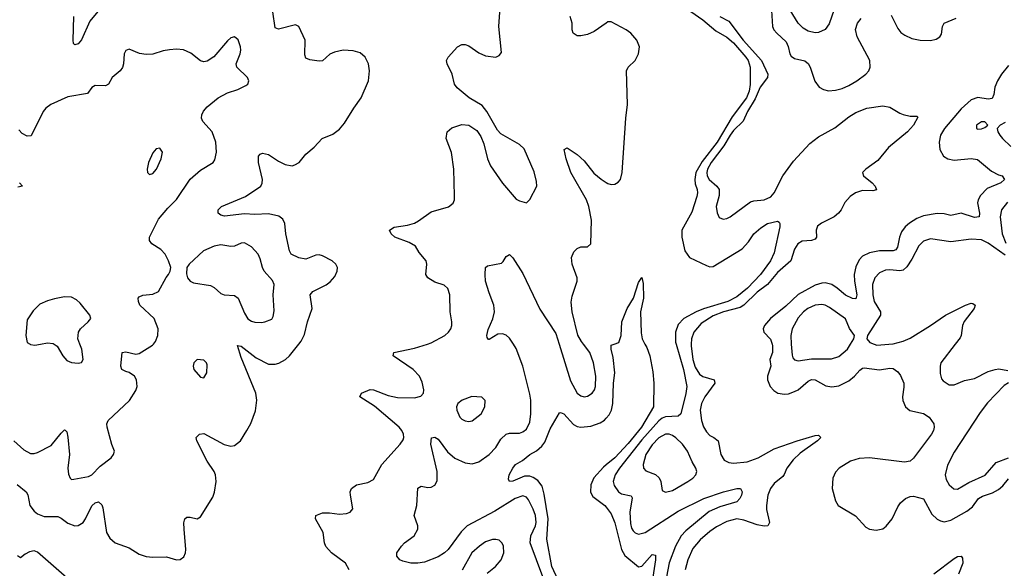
# Model space of a CAD drawing. Header units: inches. Extents: x 1550315 to 1685896, y 510706 to 640504.
# Tile 334 of 452: x 1616545 to 1622345, y 618679 to 621910. Entities that reach past the tile are written whole.
import ezdxf

# ---------------------------------------------------------------- set-up
doc = ezdxf.new("R2010")
doc.units = ezdxf.units.IN
doc.header["$MEASUREMENT"] = 0
for name, color, linetype in [('B6611', 7, 'Continuous'), ('B6612', 7, 'Continuous'), ('B6621', 7, 'Continuous'), ('B6622', 7, 'Continuous')]:
    doc.layers.add(name, color=color, linetype=linetype)

msp = doc.modelspace()

# ---------------------------------------------------------------- linework, layer by layer
at = {"layer": 'B6611', "color": 5}
for points, elevation in [([(1616511.7, 619430), (1616570, 619376.5), (1616610, 619355.3), (1616630, 619355.3), (1616650, 619362.3), (1616730, 619402), (1616790, 619475.3), (1616810, 619494), (1616813.1, 619493.1), (1616822.8, 619482.8), (1616830, 619452), (1616838.2, 619350), (1616829.2, 619269.2), (1616833.3, 619233.3), (1616842, 619210), (1616850, 619202), (1616863.8, 619203.8), (1616950, 619220.7), (1616971.1, 619230), (1617019.6, 619280.4), (1617083.6, 619330), (1617098, 619350), (1617104.5, 619370), (1617088.5, 619408.5), (1617059.8, 619510), (1617059.1, 619530), (1617066.6, 619550), (1617192.1, 619667.9), (1617230, 619726.4), (1617237.4, 619750), (1617234, 619790), (1617222.4, 619810), (1617190, 619833.1), (1617170, 619837.7), (1617147.1, 619850), (1617141.5, 619870), (1617149.7, 619950.3), (1617170, 619953.7), (1617230, 619939.6), (1617250, 619944.2), (1617327.5, 619992.5), (1617333.4, 620000)], 640), ([(1616530, 619172.8), (1616583.8, 619130), (1616592.7, 619112.8), (1616605.6, 619050), (1616630, 619014.9), (1616650, 619000.6), (1616690, 618985.4), (1616770, 618983.6), (1616790, 618974.6), (1616830, 618945), (1616870, 618930.2), (1616890, 618931.3), (1616918.5, 618950), (1616933.8, 618970), (1616970, 619047), (1616990, 619064.6), (1617010.2, 619070.2), (1617030, 619053.4), (1617035.6, 619035.6), (1617056.5, 618890), (1617076.1, 618856.1), (1617107.6, 618830), (1617190, 618799), (1617250, 618762.7), (1617290, 618749.4), (1617330, 618744), (1617410, 618746.5), (1617470, 618728.9), (1617490, 618732), (1617512.8, 618747.2), (1617522.3, 618770), (1617523.5, 618790), (1617513.8, 618910), (1617512.9, 618947.1), (1617518, 618970), (1617530, 618980.5), (1617550, 618980.5), (1617590, 618970.6), (1617610, 618982.8), (1617682.3, 619097.7), (1617693, 619127), (1617703.5, 619190), (1617699.5, 619230), (1617691, 619250), (1617649.7, 619309.7), (1617588.2, 619430), (1617584.8, 619450), (1617603.6, 619470), (1617630, 619472.6), (1617750, 619408.5), (1617790, 619398), (1617810, 619402), (1617845.4, 619430), (1617884, 619490), (1617907, 619533), (1617934.1, 619605.9), (1617942.9, 619670), (1617936.2, 619710), (1617850, 619920.5), (1617828.2, 619991.8), (1617850, 619988.4), (1617939.1, 619919.1), (1618010, 619881.9), (1618050, 619881.6), (1618071.6, 619888.4), (1618110.9, 619910), (1618134.8, 619930), (1618189.8, 620000)], 620), ([(1616606.2, 620000), (1616610, 619998), (1616634.2, 619994.2), (1616668.6, 620000)], 660), ([(1616748.2, 620000), (1616766.9, 619986.9), (1616798.8, 619930), (1616823, 619903), (1616850, 619890.8), (1616890, 619886.8), (1616910, 619891.3), (1616919.3, 619910), (1616911.6, 619970), (1616899.3, 620000)], 660), ([(1618486.2, 618670), (1618464, 618710), (1618381.7, 618770), (1618348.5, 618808.5), (1618340.4, 618830), (1618332.4, 618890), (1618287, 618970), (1618289.7, 618990.3), (1618330, 619005.2), (1618370, 619005.2), (1618430, 618997.5), (1618470, 619002), (1618491.3, 619010), (1618507.4, 619030), (1618493.5, 619110), (1618492.8, 619130), (1618499.6, 619150), (1618529.2, 619170), (1618595.4, 619184.6), (1618630, 619202), (1618679.1, 619290), (1618786, 619410), (1618803.5, 619436.5), (1618808.2, 619450), (1618806.9, 619470), (1618797.3, 619490), (1618780.4, 619510), (1618635, 619635), (1618549.4, 619690), (1618559.3, 619710), (1618610, 619732.2), (1618630, 619730.3), (1618716.4, 619696.4), (1618770, 619684.3), (1618870, 619683.9), (1618907.3, 619692.7), (1618923.1, 619710), (1618925.6, 619730), (1618915.7, 619775.7), (1618899.8, 619810), (1618863.1, 619850), (1618746, 619930), (1618749.2, 619950), (1618870, 619976.5), (1618947.3, 620000)], 580), ([(1619626.2, 618630), (1619552.8, 618830), (1619555.2, 618870), (1619584.2, 618930), (1619587.5, 618950), (1619582.9, 618990), (1619570, 619028.3), (1619542, 619082), (1619530, 619097.7), (1619510, 619105.3), (1619463.1, 619090), (1619344.5, 619015.5), (1619182, 618930), (1619145.1, 618894.9), (1619069.3, 618790), (1619047.1, 618770), (1619010, 618747.8), (1618930, 618715.9), (1618890, 618709.8), (1618850, 618709.8), (1618801.5, 618721.4), (1618785.2, 618730), (1618766, 618750), (1618766.6, 618770), (1618794, 618810), (1618812, 618830), (1618869.8, 618870.2), (1618889.8, 618910), (1618889.8, 618930), (1618868.4, 618990), (1618885.3, 619050), (1618890, 619150.8), (1618910, 619162.4), (1618950, 619155.6), (1618970, 619157.4), (1618991.5, 619168.5), (1619004.7, 619195.3), (1619004.6, 619250), (1618967.5, 619410), (1618971.8, 619448.2), (1618990, 619452.2), (1619010, 619439.5), (1619065.5, 619365.5), (1619108.5, 619328.5), (1619170, 619300.9), (1619210, 619294.8), (1619250, 619307.2), (1619310.9, 619350), (1619349.8, 619390), (1619379.8, 619440.2), (1619410, 619468.9), (1619430, 619474.7), (1619490, 619474.9), (1619510, 619483.2), (1619530, 619499.5), (1619550, 619540.7), (1619556.5, 619590), (1619555.2, 619670), (1619550, 619705.2), (1619509.1, 619870), (1619470, 619974.7), (1619453.3, 620000)], 560), ([(1619722.2, 620000), (1619790, 619783.8), (1619830, 619710.4), (1619850, 619695.3), (1619870, 619688.8), (1619890, 619692.2), (1619916.9, 619710), (1619931.1, 619730), (1619936.8, 619750), (1619939.8, 619810), (1619926.2, 619890), (1619903.1, 619950), (1619865.4, 620000)], 560), ([(1619717.5, 618610), (1619679.5, 618690), (1619649.9, 618850), (1619658.5, 618970), (1619635.1, 619115.1), (1619622.3, 619162.3), (1619596.9, 619196.9), (1619570, 619215), (1619550, 619222.4), (1619518.4, 619221.6), (1619450, 619192.7), (1619429.7, 619189.7), (1619425.2, 619205.2), (1619429.2, 619229.2), (1619449.4, 619270), (1619466.6, 619290), (1619506.3, 619313.7), (1619549.6, 619350), (1619590, 619370.9), (1619621.6, 619398.4), (1619637.7, 619422.3), (1619670, 619501.1), (1619725.7, 619594.3), (1619730, 619596.4), (1619750, 619588.9), (1619807.2, 619527.2), (1619830, 619514.8), (1619850, 619510.9), (1619910, 619516.6), (1619964.7, 619535.3), (1619990, 619552.7), (1620000, 619563.8)], 540), ([(1620000, 619288.2), (1619984.5, 619275.5), (1619927.3, 619212.7), (1619909.2, 619170), (1619907.8, 619127.8), (1619921.5, 619101.5), (1619992.1, 619050), (1620000, 619039.5)], 540), ([(1619298.9, 618650), (1619347.1, 618690), (1619381, 618730), (1619396.8, 618770), (1619395.6, 618810), (1619387.6, 618827.6), (1619370, 618844.2), (1619350, 618849.7), (1619330, 618848.4), (1619290, 618835.1), (1619254, 618810), (1619209, 618770), (1619151.3, 618668.7)], 580), ([(1616824, 618624), (1616650, 618775.2), (1616630, 618781.5), (1616602.7, 618777.3), (1616576.8, 618763.2), (1616550, 618740.9), (1616532, 618752)], 620)]:
    msp.add_lwpolyline(points, dxfattribs=dict(at, elevation=elevation))
for points, elevation in [([(1617590, 619909), (1617571, 619890), (1617566.8, 619870), (1617571, 619850), (1617610, 619806), (1617630, 619802), (1617648.7, 619830), (1617650, 619878), (1617645.2, 619890), (1617630, 619905.2)], 640), ([(1619207.9, 619692.1), (1619150.8, 619670), (1619125.5, 619650), (1619118.4, 619630), (1619119.5, 619610), (1619137.1, 619570), (1619150, 619557.1), (1619170, 619547), (1619190, 619543.7), (1619210, 619547.2), (1619264.2, 619590), (1619285.1, 619630), (1619287, 619667), (1619267.5, 619687.5)], 580)]:
    msp.add_lwpolyline(points, close=True, dxfattribs=dict(at, elevation=elevation))
at = {"layer": 'B6612', "color": 5}
for points, elevation in [([(1617015, 621970), (1616957.9, 621902.1), (1616910, 621792.3), (1616890, 621767.8), (1616870, 621762.9), (1616862, 621770), (1616859.7, 621790), (1616864.5, 621930)], 620), ([(1618189.8, 620000), (1618203.1, 620016.9), (1618224, 620056), (1618241, 620130), (1618268.1, 620210), (1618255.8, 620290), (1618272.6, 620310), (1618350, 620347.9), (1618374.2, 620365.8), (1618401.6, 620398.4), (1618416.1, 620430), (1618416.8, 620450), (1618408.3, 620470), (1618385.6, 620490), (1618330, 620520.4), (1618310, 620525.4), (1618290, 620523.5), (1618230, 620500.8), (1618190, 620508.8), (1618144, 620530), (1618134.2, 620550), (1618113.6, 620650), (1618107.3, 620710), (1618094.9, 620734.9), (1618072.6, 620752.6), (1618010, 620766.9), (1617930, 620763.5), (1617870, 620767), (1617752.5, 620752.5), (1617730, 620758.5), (1617714.7, 620770), (1617715.1, 620790), (1617735.1, 620810), (1617875.6, 620870), (1617965.1, 620930), (1617972.7, 620947.3), (1617975, 620970), (1617951.9, 621070), (1617952.9, 621107.1), (1617961.5, 621118.5), (1617976.4, 621123.6), (1618010, 621115.6), (1618070, 621077.2), (1618110, 621057.6), (1618149.7, 621050.3), (1618165.2, 621054.8), (1618191.6, 621068.4), (1618230, 621117.4), (1618280.2, 621159.8), (1618327.6, 621210), (1618390, 621236.3), (1618430, 621265.2), (1618458.6, 621301.4), (1618513.3, 621390), (1618556.5, 621450), (1618599.9, 621550), (1618606.1, 621610), (1618600.2, 621650), (1618579.8, 621690), (1618550, 621715.3), (1618510, 621726.4), (1618450, 621730.8), (1618400, 621720), (1618372.8, 621707.2), (1618330, 621668.4), (1618310, 621666.6), (1618253.6, 621673.6), (1618230, 621684.2), (1618224.2, 621704.2), (1618227.4, 621790), (1618189.7, 621869.7), (1618170, 621880.7), (1618070, 621855.4), (1618050, 621862.7), (1618036.5, 621956.5)], 620), ([(1618947.3, 620000), (1618970, 620006.9), (1619049.5, 620050), (1619072, 620070), (1619085.1, 620090), (1619091.6, 620110), (1619091.8, 620130), (1619081.6, 620190), (1619078.7, 620290), (1619067.9, 620327.9), (1619046.5, 620346.5), (1618990, 620364.7), (1618949.6, 620390), (1618936.9, 620410), (1618943.1, 620470), (1618939.1, 620490), (1618898.7, 620538.7), (1618876.5, 620576.5), (1618838.7, 620598.7), (1618754.7, 620630), (1618733.6, 620650), (1618724, 620670), (1618752, 620688), (1618830, 620699.7), (1618870, 620712.9), (1618894.6, 620725.4), (1618970, 620779.2), (1619071.1, 620808.9), (1619098, 620830), (1619105.6, 620850), (1619106.7, 620873.3), (1619102.6, 621030), (1619088.4, 621128.4), (1619058, 621210), (1619063.5, 621250), (1619090, 621274.3), (1619150, 621293.7), (1619190, 621288.5), (1619237.5, 621257.5), (1619261.5, 621221.5), (1619279.9, 621179.9), (1619300.3, 621090), (1619318.4, 621050), (1619390, 620948.2), (1619470, 620854), (1619490, 620842.8), (1619530, 620832), (1619550, 620852), (1619591.6, 620930), (1619590, 620958), (1619575.2, 621015.2), (1619517.6, 621150), (1619490, 621175.6), (1619378.9, 621238.9), (1619359.8, 621259.7), (1619297.6, 621370), (1619270, 621405.1), (1619192.3, 621450), (1619122.7, 621510), (1619107, 621530), (1619093.6, 621590), (1619063.6, 621650), (1619059.5, 621670), (1619069.3, 621690), (1619125.2, 621750), (1619150, 621764), (1619170, 621764), (1619190, 621756.3), (1619250, 621715.8), (1619290, 621697.6), (1619350, 621690.6), (1619370, 621698.8), (1619383.2, 621716.8), (1619367, 621870), (1619374.5, 621954.5)], 580), ([(1620000, 621890.6), (1619930, 621841.4), (1619890, 621822.7), (1619850, 621815.1), (1619830, 621815.8), (1619805.6, 621830), (1619798.9, 621850), (1619799.4, 621890), (1619788.4, 621930)], 560), ([(1617333.4, 620000), (1617345.1, 620014.9), (1617358.7, 620050), (1617360.4, 620090), (1617338, 620150), (1617254, 620230), (1617245.1, 620250), (1617243.5, 620270), (1617250, 620278.4), (1617270, 620287.2), (1617330, 620294), (1617362.4, 620310), (1617407.9, 620392.1), (1617422.9, 620410), (1617432.7, 620430), (1617436, 620450), (1617422.4, 620490), (1617402, 620530), (1617377.5, 620557.5), (1617323.6, 620590), (1617309.7, 620610), (1617311, 620630), (1617364, 620736), (1617419, 620801), (1617470, 620851.7), (1617550, 620971.8), (1617610, 621024.2), (1617686, 621070), (1617695.1, 621084.9), (1617705.6, 621130), (1617701.1, 621190), (1617678.5, 621250), (1617624.7, 621310), (1617615.8, 621330), (1617617.4, 621350), (1617627.7, 621372.3), (1617650, 621397.1), (1617715.1, 621450), (1617770, 621480.3), (1617830, 621499.5), (1617877.6, 621522.4), (1617889.5, 621530.5), (1617896, 621550), (1617887.3, 621570), (1617823.5, 621630), (1617819.7, 621650), (1617844.7, 621710), (1617847.8, 621730), (1617846, 621750), (1617832.5, 621792.5), (1617810, 621809.3), (1617790, 621803.7), (1617770, 621786.6), (1617689.2, 621690.8), (1617650, 621666.3), (1617630, 621662.4), (1617610, 621668), (1617553.5, 621713.5), (1617510, 621733.6), (1617470, 621736.3), (1617427.1, 621732.9), (1617390, 621727), (1617330, 621707.2), (1617290, 621705), (1617251.6, 621711.6), (1617190, 621736.2), (1617170.5, 621729.5), (1617160.5, 621710), (1617157.7, 621650), (1617151.7, 621628.3), (1617137, 621610), (1617089.4, 621570.6), (1617069.1, 621530.9), (1617050, 621521.7), (1616990, 621523.1), (1616970, 621511.3), (1616944.8, 621475.2), (1616830, 621455.5), (1616728.7, 621411.3), (1616699.5, 621390), (1616683.2, 621370), (1616612.9, 621227.1), (1616590, 621223.5), (1616560.6, 621240.6), (1616541.1, 621261.1)], 640), ([(1619865.4, 620000), (1619854.5, 620014.5), (1619833, 620053), (1619799.5, 620190), (1619793.4, 620246.6), (1619798.7, 620281.3), (1619828.4, 620370), (1619829.7, 620390), (1619799.1, 620470), (1619795.4, 620510), (1619810, 620543), (1619830, 620562.4), (1619850, 620572.7), (1619890, 620573.4), (1619909.3, 620590), (1619912.8, 620730), (1619897.3, 620810), (1619884, 620850), (1619792.1, 621010), (1619765, 621090), (1619753.2, 621146.8), (1619770, 621155.5), (1619830, 621116.5), (1619870, 621079.5), (1619926.7, 621006.7), (1619970, 620970.3), (1620000, 620952.3)], 560), ([(1616544.7, 620950), (1616562, 620930), (1616535.2, 620924.8)], 640), ([(1619453.3, 620000), (1619430, 620035.4), (1619410, 620052.4), (1619390, 620061), (1619362.6, 620057.4), (1619310, 620026.6), (1619307, 620027), (1619299.3, 620039.3), (1619297.6, 620050), (1619305.3, 620085.3), (1619332.1, 620147.9), (1619342.8, 620190), (1619337.7, 620230), (1619310, 620301.2), (1619289.7, 620370.3), (1619286.3, 620410), (1619289.5, 620450), (1619300.1, 620459.9), (1619382.7, 620477.3), (1619393.7, 620486.3), (1619410, 620514.8), (1619430, 620527.3), (1619450, 620508.2), (1619510, 620416.5), (1619610, 620205.3), (1619702.6, 620062.6), (1619722.2, 620000)], 560), ([(1616899.3, 620000), (1616887, 620030), (1616891.6, 620070), (1616904.5, 620090), (1616949.2, 620130), (1616964, 620150), (1616959, 620170), (1616901.5, 620241.5), (1616880.1, 620260.1), (1616850, 620275.8), (1616810, 620278.3), (1616750, 620266.2), (1616710, 620255.3), (1616664.8, 620235.2), (1616624.5, 620195.5), (1616590, 620142.7), (1616580.9, 620050), (1616589, 620009), (1616606.2, 620000)], 660), ([(1616668.6, 620000), (1616710, 620007), (1616743.4, 620003.4), (1616748.2, 620000)], 660)]:
    msp.add_lwpolyline(points, dxfattribs=dict(at, elevation=elevation))
for points, elevation in [([(1617370, 621153.2), (1617350, 621149.3), (1617330, 621126), (1617303.6, 621070), (1617295.8, 621030), (1617297.3, 621010), (1617310, 620999.1), (1617330, 621004.4), (1617351.2, 621030), (1617379.6, 621090), (1617386, 621130)], 660), ([(1617870, 620596.9), (1617850, 620595.1), (1617810, 620577.4), (1617790, 620574), (1617730, 620584.4), (1617690, 620576.4), (1617627.3, 620550), (1617544, 620470), (1617530.7, 620450), (1617527.1, 620412.9), (1617534, 620390), (1617550, 620370.8), (1617570, 620360.5), (1617670, 620344.9), (1617690, 620333.4), (1617730, 620298.3), (1617750, 620289.1), (1617810, 620286.9), (1617832.2, 620270), (1617870, 620181.6), (1617890, 620147.6), (1617910, 620134.9), (1617930, 620129.2), (1617970, 620127), (1617989.6, 620130.4), (1618030, 620147.3), (1618038.3, 620161.7), (1618044.4, 620195.6), (1618038.5, 620290), (1618044.8, 620350), (1618035.2, 620375.2), (1617986.4, 620430), (1617975.1, 620450), (1617961.8, 620501.8), (1617949.7, 620530), (1617910, 620573.3)], 640)]:
    msp.add_lwpolyline(points, close=True, dxfattribs=dict(at, elevation=elevation))
at = {"layer": 'B6621', "color": 5}
for points, elevation in [([(1620228.3, 620000), (1620239.9, 619979.9), (1620258, 619930), (1620275.5, 619835.5), (1620281.3, 619770), (1620278.6, 619630), (1620207.1, 619510), (1620130, 619414.6), (1620050.9, 619330), (1620000, 619288.2)], 540), ([(1620000, 619563.8), (1620017.1, 619582.9), (1620031, 619610), (1620039.7, 619650), (1620042.2, 619770), (1620050.7, 619830.7), (1620041.1, 619921.1), (1620029.7, 619970), (1620030, 619994), (1620046.5, 620000)], 540), ([(1620411.9, 620000), (1620455.6, 619850), (1620474.8, 619750), (1620469.3, 619709.3), (1620440.6, 619590), (1620424.2, 619575.8), (1620350, 619571.6), (1620330, 619563.1), (1620310, 619547.5), (1620210, 619436), (1620078.4, 619270), (1620052.1, 619230), (1620041.8, 619190), (1620047, 619167), (1620071.6, 619130), (1620090, 619118), (1620146.2, 619106.2), (1620153.8, 619093.8), (1620139.1, 619010), (1620143.8, 618943.8), (1620150, 618916.3), (1620159.8, 618899.8), (1620170, 618887.9), (1620190, 618881.2), (1620230, 618891), (1620423.4, 619016.6), (1620576, 619090), (1620690.2, 619130.2), (1620770, 619150.3), (1620791.3, 619150), (1620798, 619138), (1620801, 619130), (1620796.3, 619110), (1620787, 619090), (1620770.3, 619070), (1620670, 619041.9), (1620606.4, 619013.6), (1620470, 618900.9), (1620441.5, 618870), (1620407.6, 618810), (1620370.8, 618710.8), (1620354.4, 618630)], 560), ([(1620501, 620000), (1620500.3, 619990), (1620509.7, 619910), (1620523.8, 619863.8), (1620550, 619823.1), (1620570, 619809.2), (1620636, 619790), (1620639.8, 619770), (1620580.5, 619690), (1620561.7, 619650), (1620554.5, 619610), (1620561.7, 619550), (1620573.3, 619513.4), (1620590, 619482.3), (1620610, 619462.2), (1620634.4, 619450), (1620658.9, 619430), (1620676, 619350), (1620695.2, 619315.3), (1620722, 619302), (1620750, 619298), (1620830, 619306.5), (1620896, 619330), (1620990, 619383), (1621125.1, 619430), (1621230, 619462), (1621250, 619463.7), (1621263.7, 619450), (1621244.4, 619430), (1621143.1, 619356.9), (1621101.8, 619318.2), (1621063.6, 619270), (1621049.1, 619230.9), (1621040.5, 619219.5), (1620990, 619178.5), (1620968, 619150), (1620952.4, 619110), (1620943.7, 619050), (1620945, 619025), (1620961.8, 618950), (1620952.7, 618930), (1620930, 618927.4), (1620890, 618935), (1620810, 618963.8), (1620770, 618969.9), (1620710, 618955.2), (1620650, 618923.7), (1620610, 618896.2), (1620552.7, 618847.3), (1620510, 618795.1), (1620480.7, 618730), (1620466, 618670)], 580), ([(1620977, 620000), (1620979.9, 619990), (1620979.1, 619950), (1620964.8, 619910), (1620969.6, 619870), (1620950.8, 619810), (1620950.2, 619790), (1620966.2, 619750), (1620986.9, 619726.9), (1621011.7, 619711.7), (1621050, 619704.7), (1621073.6, 619706.4), (1621110, 619719.7), (1621130, 619731.2), (1621190, 619782), (1621210, 619791.4), (1621230.1, 619790.1), (1621294.4, 619754.4), (1621330, 619748.6), (1621370, 619754.8), (1621430, 619783), (1621462.2, 619810), (1621493.9, 619846.1), (1621510, 619859), (1621519.2, 619860.7), (1621610, 619848.9), (1621670, 619858.4), (1621690, 619855.3), (1621717, 619837), (1621734.4, 619814.4), (1621752.4, 619770), (1621753.6, 619746.4), (1621745.7, 619690), (1621747.8, 619667.8), (1621763.1, 619630), (1621789.2, 619609.2), (1621870, 619591.7), (1621902.6, 619570), (1621929.4, 619530), (1621932.5, 619510), (1621927.5, 619490), (1621915.9, 619470), (1621810, 619328.3), (1621790, 619309.7), (1621756.4, 619303.6), (1621550, 619329.9), (1621490, 619326.4), (1621438.9, 619310), (1621371.5, 619270), (1621350, 619246), (1621335.2, 619210), (1621330.2, 619150), (1621350, 619077.3), (1621367.2, 619050), (1621469.2, 618989.2), (1621530, 618921.6), (1621550, 618910.4), (1621590, 618903.1), (1621630, 618912.4), (1621650, 618928.2), (1621685.1, 618970), (1621718.2, 619041.8), (1621734.2, 619065.8), (1621762.9, 619090), (1621790, 619101.5), (1621810, 619103.2), (1621870, 619088.8), (1621917.3, 618997.3), (1621950, 618968.4), (1621970, 618958.4), (1621990, 618953.7), (1622030, 618962.5), (1622125.1, 619014.9), (1622158.5, 619041.5), (1622193.5, 619090), (1622216.3, 619103.7), (1622275.3, 619124.7), (1622310, 619142.6), (1622335.4, 619164.6), (1622370, 619206.4)], 620), ([(1621090.5, 620000), (1621094.7, 619934.7), (1621099.4, 619919.4), (1621110, 619906.3), (1621130, 619900.7), (1621170, 619906.8), (1621210, 619912.4), (1621326.5, 619913.5), (1621370, 619926.4), (1621420.4, 619970), (1621440, 620000)], 640), ([(1621579, 620000), (1621594.2, 619994.2), (1621665.4, 620000)], 640), ([(1622056.5, 620000), (1621971.8, 619890), (1621966.5, 619870), (1621966.6, 619826.6), (1621976, 619796), (1621984.4, 619784.4), (1622020.2, 619760.2), (1622050, 619759), (1622110, 619786.2), (1622170, 619797.8), (1622250, 619839), (1622290.3, 619850.3), (1622313.7, 619853.7), (1622364.9, 619844.9)], 640), ([(1622369, 619771), (1622344.7, 619755.3), (1622246, 619654), (1622202.8, 619597.2), (1622050, 619364.2), (1622010, 619287), (1621997.4, 619230), (1622002.2, 619202.2), (1622019.3, 619170), (1622046.9, 619146.9), (1622070, 619146), (1622135.2, 619184.8), (1622231.4, 619228.6), (1622298, 619302), (1622370, 619330.2)], 640), ([(1620000, 619039.5), (1620030, 618999.6), (1620050, 618946.7), (1620089.8, 618789.8), (1620110, 618754.1), (1620190, 618688.4), (1620210, 618692.9), (1620270, 618760.3), (1620290, 618756), (1620290, 618729.2), (1620262.1, 618550)], 540), ([(1621930, 618646.4), (1622050, 618737.8), (1622070, 618748.9), (1622090, 618750.8), (1622099, 618739), (1622101.6, 618710), (1622075.8, 618644.2)], 580)]:
    msp.add_lwpolyline(points, dxfattribs=dict(at, elevation=elevation))
at = {"layer": 'B6621', "color": 5, "elevation": 580}
msp.add_lwpolyline([(1620350, 619469.1), (1620310, 619448.4), (1620270, 619406.5), (1620234.3, 619350), (1620218, 619290), (1620219.6, 619270), (1620232.8, 619252.8), (1620290, 619231.9), (1620312, 619212), (1620321.8, 619190), (1620330, 619137.3), (1620350, 619127.6), (1620390, 619138.5), (1620481.6, 619190), (1620509.6, 619210), (1620527.3, 619230), (1620533.6, 619250), (1620528, 619270), (1620506.6, 619306.6), (1620478.6, 619370), (1620449.8, 619410), (1620410, 619447.7), (1620390, 619460.6), (1620370, 619468.4)], close=True, dxfattribs=at)
at = {"layer": 'B6622', "color": 5}
for points, elevation in [([(1620970.4, 622030), (1620979, 621870), (1620987.9, 621850), (1621004.4, 621830), (1621059.7, 621779.7), (1621071.9, 621751.9), (1621081.4, 621710), (1621090, 621696.5), (1621110, 621682.2), (1621170, 621667.6), (1621190.7, 621650.7), (1621204.2, 621624.2), (1621228.4, 621548.4), (1621253.9, 621513.9), (1621279.4, 621499.4), (1621310, 621492.2), (1621350, 621495.4), (1621390, 621504.7), (1621430, 621522.1), (1621476.5, 621550), (1621529.8, 621590), (1621546.4, 621610), (1621555.1, 621630), (1621553.8, 621670), (1621479.1, 621810), (1621468.1, 621851.9), (1621479.6, 621890), (1621502.4, 621917.6)], 620), ([(1621343.7, 621970), (1621313.1, 621886.9), (1621290, 621852.3), (1621250, 621834.3), (1621230, 621832.6), (1621190, 621842), (1621160, 621860), (1621130.7, 621890.7), (1621030, 622055.1)], 620), ([(1620499.1, 621959.1), (1620570, 621908.8), (1620645.2, 621845.2), (1620710, 621807.8), (1620750, 621773.1), (1620823.1, 621690), (1620835.5, 621670), (1620848.3, 621630), (1620849, 621529), (1620842.1, 621490), (1620826.8, 621450), (1620741.3, 621338.7), (1620654.2, 621190), (1620564.6, 621075.4), (1620529, 621010), (1620521.6, 620970), (1620524.4, 620944.4), (1620536, 620910), (1620538.4, 620890), (1620534.4, 620870), (1620504.1, 620775.9), (1620446, 620670), (1620445.2, 620630), (1620462.4, 620550), (1620490, 620510.3), (1620590, 620461.8), (1620610, 620454.7), (1620630, 620456.9), (1620800, 620560), (1620838.5, 620601.5), (1620870, 620648.5), (1620910, 620684.4), (1620950, 620710.4), (1621010, 620722.8), (1621018.5, 620718.5), (1621022.8, 620710), (1621022.4, 620690), (1620990, 620538), (1620967.7, 620490), (1620908.6, 620410), (1620832.8, 620330), (1620770, 620278.7), (1620716.3, 620250), (1620573.4, 620206.6), (1620530, 620189.2), (1620456.8, 620150), (1620424.2, 620115.8), (1620407.7, 620070), (1620408.5, 620011.5), (1620411.9, 620000)], 560), ([(1620000, 620952.3), (1620010, 620946.3), (1620030, 620940.3), (1620050, 620942), (1620070, 620952.7), (1620084.2, 620970), (1620095.1, 621010), (1620116.1, 621330), (1620126, 621410), (1620119.5, 621610), (1620129.2, 621630), (1620170, 621670.8), (1620189.6, 621710), (1620195.4, 621750), (1620181, 621790), (1620146, 621830), (1620118.3, 621850), (1620030, 621898.6), (1620010, 621897.7), (1620000, 621890.6)], 560), ([(1620670, 621930.1), (1620722.4, 621902.4), (1620807.2, 621790), (1620914.2, 621670), (1620951.8, 621590), (1620950.1, 621570), (1620907.5, 621512.5), (1620876.6, 621443.4), (1620831.7, 621370), (1620806.7, 621313.3), (1620750, 621257.6), (1620730, 621231.2), (1620692.2, 621167.8), (1620618.4, 621070), (1620596.9, 621030), (1620592.4, 621010), (1620595.1, 620990), (1620606.9, 620970), (1620652.3, 620930), (1620665.3, 620910), (1620665.6, 620874.4), (1620647.9, 620810), (1620652.8, 620772.8), (1620665.1, 620745.1), (1620690, 620735.8), (1620710, 620738.9), (1620730, 620749.1), (1620850, 620838.2), (1620870, 620844.5), (1620930, 620848.8), (1620970, 620867.3), (1620990, 620890.2), (1621040.6, 620990), (1621102.7, 621077.3), (1621198.6, 621181.4), (1621250, 621220.9), (1621347.2, 621272.8), (1621430, 621337.9), (1621470, 621362.8), (1621535.1, 621390), (1621630, 621402.3), (1621670, 621395.4), (1621730, 621358.9), (1621750, 621351.7), (1621790, 621342.4), (1621830, 621342.8), (1621835.6, 621335.6), (1621810.7, 621290), (1621773.9, 621250), (1621662.6, 621157.4), (1621599.4, 621080.6), (1621528.5, 621030), (1621509.3, 621010), (1621514.9, 620990), (1621566, 620950), (1621583.8, 620930), (1621592.2, 620907.8), (1621570, 620902.4), (1621510, 620904.7), (1621468, 620890), (1621436.3, 620870), (1621405.5, 620834.5), (1621384.6, 620790), (1621368.9, 620770), (1621343.1, 620750), (1621267.6, 620712.4), (1621245.3, 620694.7), (1621235.9, 620670), (1621238.6, 620630), (1621230, 620617.4), (1621209.4, 620610.6), (1621155, 620605), (1621129.1, 620590.9), (1621110, 620558.7), (1621088.1, 620490), (1621010, 620420.9), (1620949.6, 620350.4), (1620890, 620305.7), (1620811.3, 620228.7), (1620790, 620216), (1620691, 620190), (1620630, 620166.1), (1620559.7, 620120.3), (1620516, 620070), (1620502.9, 620030), (1620501, 620000)], 580), ([(1621677.8, 621937.8), (1621718.6, 621858.6), (1621735.8, 621835.8), (1621758.3, 621818.3), (1621800.2, 621800.2), (1621850, 621789.2), (1621910, 621788.2), (1621943.9, 621796.1), (1621965.1, 621810), (1621975, 621825), (1621981.7, 621870), (1621989.9, 621890.1), (1622061.3, 621918.7)], 620), ([(1622370, 621640.7), (1622328.8, 621590), (1622304.1, 621550), (1622290, 621513.3), (1622284, 621470), (1622273.4, 621446.6), (1622250, 621442.9), (1622190, 621451.5), (1622150, 621438.1), (1622090, 621384.9), (1621992, 621270), (1621970.1, 621230), (1621961.4, 621190), (1621965.5, 621145.5), (1621986.4, 621106.4), (1622011.6, 621091.6), (1622050, 621084), (1622150, 621092.7), (1622187.8, 621087.8), (1622270, 621018), (1622310, 620996.8), (1622332.7, 620990), (1622346, 620970), (1622324.9, 620950), (1622244.2, 620915.8), (1622204.7, 620875.3), (1622191, 620850), (1622188, 620832), (1622198.9, 620770), (1622196.9, 620750), (1622170, 620745.3), (1622090, 620770.5), (1622030, 620756.3), (1621990, 620767.4), (1621949.8, 620769.8), (1621870, 620755.7), (1621830, 620738.5), (1621787.2, 620712.8), (1621760.6, 620690), (1621739.4, 620660.6), (1621726.9, 620630), (1621716.2, 620570), (1621705.8, 620554.3), (1621690, 620548.1), (1621610, 620549.3), (1621550, 620537.9), (1621510, 620517.3), (1621490, 620495.3), (1621470, 620454.7), (1621461.5, 620410), (1621462.7, 620370), (1621475.9, 620290), (1621470, 620266), (1621450, 620268.8), (1621410, 620287.8), (1621361.4, 620330), (1621330, 620349.9), (1621290, 620359.9), (1621270, 620358.8), (1621230, 620346.6), (1621130, 620291), (1621057.5, 620222.5), (1620967.7, 620150), (1620933, 620110), (1620924.7, 620090), (1620928.8, 620070), (1620968.8, 620028.8), (1620977, 620000)], 620), ([(1622350, 621304.4), (1622320.7, 621290), (1622302.8, 621270), (1622306, 621250), (1622318.9, 621230), (1622334, 621210), (1622384, 621164)], 640), ([(1622364.1, 620835.9), (1622328.9, 620791.1), (1622319.8, 620750), (1622332.8, 620650), (1622354.7, 620594.7)], 640), ([(1622350, 620524.2), (1622250, 620594.7), (1622210, 620614.1), (1622150, 620618), (1622030, 620601.8), (1621910, 620618.9), (1621870, 620605), (1621841.9, 620578.1), (1621800.3, 620499.7), (1621770, 620454.2), (1621750, 620434.7), (1621730, 620431), (1621670, 620438.1), (1621645, 620435), (1621610, 620419.8), (1621582.7, 620390), (1621569.5, 620350), (1621570.1, 620289.9), (1621579.2, 620250), (1621615.9, 620190), (1621615.6, 620170), (1621539.3, 620050), (1621534.9, 620030), (1621552.7, 620010), (1621579, 620000)], 640), ([(1620046.5, 620000), (1620074, 620010), (1620088.7, 620050), (1620092.7, 620130), (1620123, 620210), (1620161.1, 620270), (1620190, 620362), (1620210, 620392), (1620217.5, 620357.5), (1620219.3, 620270), (1620202, 620190), (1620206.2, 620066.2), (1620211, 620030), (1620228.3, 620000)], 540), ([(1621440, 620000), (1621459.6, 620030), (1621462.9, 620050), (1621432.4, 620092.4), (1621408.7, 620148.7), (1621315.5, 620215.5), (1621290, 620228.2), (1621270, 620232.7), (1621230, 620229.9), (1621188.2, 620210), (1621162.2, 620190), (1621130, 620154.4), (1621096.1, 620090), (1621087.2, 620050), (1621090.5, 620000)], 640), ([(1621665.4, 620000), (1621690, 620002), (1621750, 620016.3), (1621790, 620035), (1621910, 620108.7), (1621998, 620170), (1622115.6, 620230), (1622150, 620240.8), (1622159.2, 620239.2), (1622172.9, 620230), (1622167.6, 620210), (1622107.6, 620132.4), (1622098.8, 620110), (1622090.2, 620050), (1622084.1, 620035.9), (1622056.5, 620000)], 640)]:
    msp.add_lwpolyline(points, dxfattribs=dict(at, elevation=elevation))
at = {"layer": 'B6622', "color": 5, "elevation": 640}
msp.add_lwpolyline([(1622210, 621309.2), (1622180.7, 621290), (1622181, 621270), (1622190, 621266), (1622210, 621268.5), (1622230, 621276), (1622248.7, 621290), (1622230, 621308.7)], close=True, dxfattribs=at)

doc.saveas('drawing.dxf')
